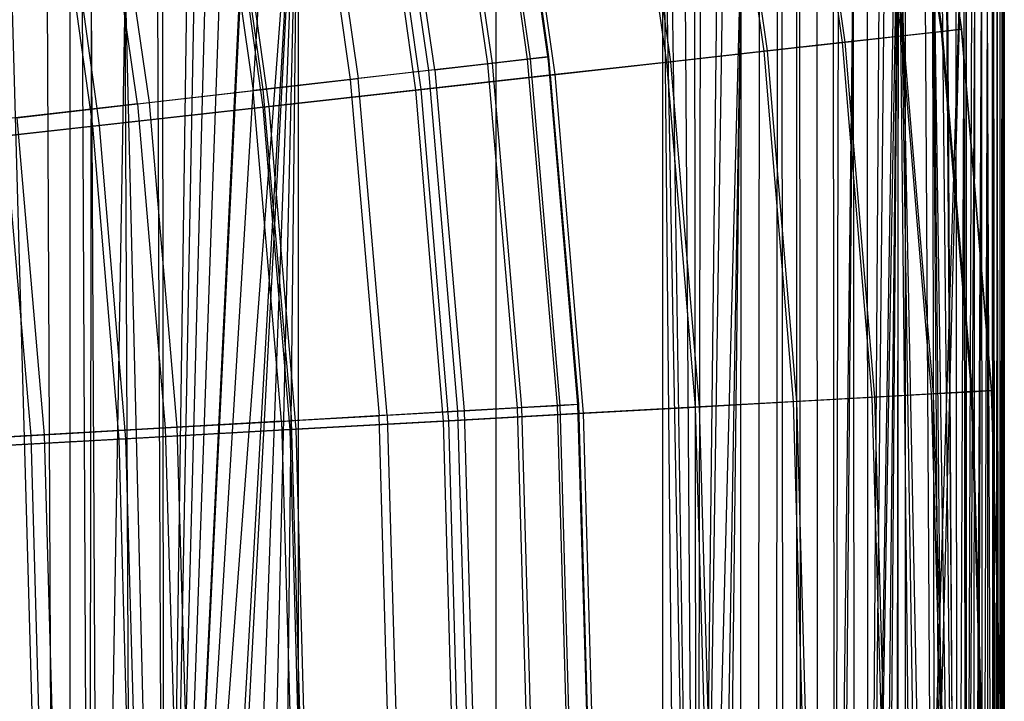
# Model space of a CAD drawing. Extents: x 0.1 to 12.1, y -6 to 6.
# Tile 312 of 334: x 11.155 to 12.06, y 0.048 to 0.674. Entities that reach past the tile are written whole.
import ezdxf

# ---------------------------------------------------------------- set-up
doc = ezdxf.new("R2010")
doc.units = 0
doc.header["$LTSCALE"] = 2.54
doc.layers.get('0').update_dxf_attribs({"linetype": 'CONTINUOUS'})

# ---------------------------------------------------------------- blocks, each defined once
blk = doc.blocks.new('DROPS_COLOR_B-11195_STL')
at = {"color": 0}
for p, q in [((11.5759, 0.95456, 7.18931), (11.6214, 0.63811, 7.18931)), ((11.5759, 0.95456, 7.18931), (11.6214, 0.63811, 7.18931)), ((11.5784, 0.955, 8.16693), (11.62392, 0.6384, 8.16693)), ((11.5784, 0.955, 8.16693), (11.62392, 0.6384, 8.16693)), ((11.5945, 0.95778, 7.51497), (11.64015, 0.64026, 7.51497)), ((11.5945, 0.95778, 7.51497), (11.64015, 0.64026, 7.51497)), ((11.59533, 0.95793, 7.84117), (11.64099, 0.64036, 7.84117)), ((11.59533, 0.95793, 7.84117), (11.64099, 0.64036, 7.84117)), ((11.5396, 0.94828, 6.86519), (11.5848, 0.63391, 6.86519)), ((11.5396, 0.94828, 6.86519), (11.5848, 0.63391, 6.86519)), ((11.54375, 0.949, 8.49123), (11.58898, 0.63439, 8.49123)), ((11.54375, 0.949, 8.49123), (11.58898, 0.63439, 8.49123)), ((11.48571, 0.93896, 6.54361), (11.53046, 0.62768, 6.54361)), ((11.48571, 0.93896, 6.54361), (11.53046, 0.62768, 6.54361)), ((11.53629, 0.62835, 8.8131), (11.49149, 0.93996, 8.8131)), ((11.53629, 0.62835, 8.8131), (11.49149, 0.93996, 8.8131)), ((11.41438, 0.92661, 6.22553), (11.45855, 0.61943, 6.22553)), ((11.41438, 0.92661, 6.22553), (11.45855, 0.61943, 6.22553)), ((11.42179, 0.92789, 9.13154), (11.46601, 0.62028, 9.13154)), ((11.42179, 0.92789, 9.13154), (11.46601, 0.62028, 9.13154)), ((11.32584, 0.91129, 5.91195), (11.36927, 0.60918, 5.91195)), ((11.32584, 0.91129, 5.91195), (11.36927, 0.60918, 5.91195)), ((11.33484, 0.91285, 9.44558), (11.37836, 0.61022, 9.44558)), ((11.33484, 0.91285, 9.44558), (11.37836, 0.61022, 9.44558)), ((11.20114, -0.90001, 60.03672), (11.20114, 0.89999, 60.03672)), ((11.20114, -0.90001, 60.03672), (11.20114, 0.89999, 60.03672)), ((11.28738, -0.74682, 53.99816), (11.41095, 0.89999, 54.22912)), ((11.28738, -0.74682, 53.99816), (11.41095, 0.89999, 54.22912)), ((11.31505, -0.77389, 54.04781), (11.41095, 0.89999, 54.22912)), ((11.31505, -0.77389, 54.04781), (11.41095, 0.89999, 54.22912)), ((11.32264, -0.78272, 54.06163), (11.41095, 0.89999, 54.22912)), ((11.32264, -0.78272, 54.06163), (11.41095, 0.89999, 54.22912)), ((11.34756, -0.8167, 54.10761), (11.41095, 0.89999, 54.22912)), ((11.34756, -0.8167, 54.10761), (11.41095, 0.89999, 54.22912)), ((11.41095, 0.89999, 54.22912), (11.37032, -0.85581, 54.15047)), ((11.41095, 0.89999, 54.22912), (11.37032, -0.85581, 54.15047)), ((11.39092, -0.90001, 54.18998), (11.41095, 0.89999, 54.22912)), ((11.39092, -0.90001, 54.18998), (11.41095, 0.89999, 54.22912)), ((11.41095, -0.90001, 54.22912), (11.41095, 0.89999, 54.22912)), ((11.41095, -0.90001, 54.22912), (11.41095, 0.89999, 54.22912)), ((11.41095, -0.90001, 59.65769), (11.41095, 0.89999, 59.65769)), ((11.41095, -0.90001, 59.65769), (11.41095, 0.89999, 59.65769)), ((11.59286, -0.90001, 54.62231), (11.59286, 0.89999, 54.62231)), ((11.59286, -0.90001, 54.62231), (11.59286, 0.89999, 54.62231)), ((11.59286, -0.90001, 59.2645), (11.59286, 0.89999, 59.2645)), ((11.59286, -0.90001, 59.2645), (11.59286, 0.89999, 59.2645)), ((11.76296, -0.86373, 55.07893), (11.74592, 0.89999, 55.02759)), ((11.74592, 0.89999, 55.02759), (11.77771, -0.82416, 55.12468)), ((11.74592, 0.89999, 55.02759), (11.77771, -0.82416, 55.12468)), ((11.74592, -0.90001, 55.02759), (11.74592, 0.89999, 55.02759)), ((11.76296, -0.86373, 55.07893), (11.74592, 0.89999, 55.02759)), ((11.74592, -0.90001, 55.02759), (11.74592, 0.89999, 55.02759)), ((11.74592, -0.90001, 58.85922), (11.74592, 0.89999, 58.85922)), ((11.74592, -0.90001, 58.85922), (11.74592, 0.89999, 58.85922)), ((11.7515, 0.89999, 55.04424), (11.77771, -0.82416, 55.12468)), ((11.7515, 0.89999, 55.04424), (11.77771, -0.82416, 55.12468)), ((11.86934, -0.90001, 58.44394), (11.86934, 0.89999, 58.44394)), ((11.86934, -0.90001, 58.44394), (11.86934, 0.89999, 58.44394)), ((11.96247, 0.89999, 58.02084), (11.98887, -0.8563, 57.86453)), ((11.99686, -0.81756, 57.81157), (11.96247, 0.89999, 58.02084)), ((11.99686, -0.81756, 57.81157), (11.96247, 0.89999, 58.02084)), ((11.96247, -0.90001, 58.02084), (11.96247, 0.89999, 58.02084)), ((11.96247, -0.90001, 58.02084), (11.96247, 0.89999, 58.02084)), ((11.9811, -0.90001, 57.91323), (11.96247, 0.89999, 58.02084)), ((11.9811, -0.90001, 57.91323), (11.96247, 0.89999, 58.02084)), ((11.96247, 0.89999, 58.02084), (11.98887, -0.8563, 57.86453)), ((12.02483, 0.89999, 56.29469), (11.96954, -0.856, 55.90544)), ((12.02483, 0.89999, 56.29469), (11.96954, -0.856, 55.90544)), ((11.97736, -0.90001, 55.95098), (12.02483, 0.89999, 56.29469)), ((11.97736, -0.90001, 55.95098), (12.02483, 0.89999, 56.29469)), ((12.02483, -0.90001, 56.29469), (12.02483, 0.89999, 56.29469)), ((12.02483, -0.90001, 56.29469), (12.02483, 0.89999, 56.29469)), ((12.05609, -0.90001, 56.72679), (12.05995, 0.89999, 56.92)), ((12.05609, -0.90001, 56.72679), (12.05995, 0.89999, 56.92)), ((12.05609, -0.90001, 56.72679), (12.05609, 0.89999, 56.72679)), ((12.05609, -0.90001, 56.72679), (12.05609, 0.89999, 56.72679)), ((11.26292, 0.59698, 5.60381), (11.22036, 0.89303, 5.60381)), ((11.26292, 0.59698, 5.60381), (11.22036, 0.89303, 5.60381)), ((11.23093, 0.89487, 9.75427), (11.27359, 0.5982, 9.75427)), ((11.23093, 0.89487, 9.75427), (11.27359, 0.5982, 9.75427)), ((11.28738, -0.74682, 53.99816), (11.38615, 0.88886, 54.18077)), ((11.28738, -0.74682, 53.99816), (11.38615, 0.88886, 54.18077)), ((11.99686, -0.81756, 57.81157), (11.98631, 0.87, 57.8809)), ((11.99686, -0.81756, 57.81157), (11.98631, 0.87, 57.8809)), ((11.77771, -0.82416, 55.12468), (11.76561, 0.85606, 55.08706)), ((11.77771, -0.82416, 55.12468), (11.76561, 0.85606, 55.08706)), ((11.96954, -0.856, 55.90544), (11.96901, 0.85339, 55.90245)), ((11.96954, -0.856, 55.90544), (11.96901, 0.85339, 55.90245)), ((12.05995, 0.85644, 56.96722), (12.05609, -0.90001, 56.72679)), ((12.05995, 0.85644, 56.96722), (12.05609, -0.90001, 56.72679)), ((12.05995, 0.85644, 56.96722), (12.05991, -0.84846, 56.97703)), ((12.05995, 0.85644, 56.96722), (12.05991, -0.84846, 56.97703)), ((12.05995, 0.85644, 56.96722), (12.05998, -0.89024, 56.92977)), ((12.05995, 0.85644, 56.96722), (12.05998, -0.89024, 56.92977)), ((11.28738, -0.74682, 53.99816), (11.36518, 0.84618, 54.14072)), ((11.28738, -0.74682, 53.99816), (11.36518, 0.84618, 54.14072)), ((11.36348, 0.8431, 54.1375), (11.28738, -0.74682, 53.99816)), ((11.36348, 0.8431, 54.1375), (11.28738, -0.74682, 53.99816)), ((11.77771, -0.82416, 55.12468), (11.77509, 0.83066, 55.11646)), ((11.77771, -0.82416, 55.12468), (11.77509, 0.83066, 55.11646)), ((11.93482, -0.74526, 55.72419), (11.96254, 0.82452, 55.86633)), ((11.93482, -0.74526, 55.72419), (11.96254, 0.82452, 55.86633)), ((11.94657, -0.77192, 55.78223), (11.96254, 0.82452, 55.86633)), ((11.94657, -0.77192, 55.78223), (11.96254, 0.82452, 55.86633)), ((11.95059, -0.78314, 55.80281), (11.96254, 0.82452, 55.86633)), ((11.95059, -0.78314, 55.80281), (11.96254, 0.82452, 55.86633)), ((11.96254, 0.82452, 55.86633), (11.96064, -0.81703, 55.85598)), ((11.96254, 0.82452, 55.86633), (11.96064, -0.81703, 55.85598)), ((11.96253, -0.8245, 55.86628), (11.96254, 0.82452, 55.86633)), ((11.96253, -0.8245, 55.86628), (11.96254, 0.82452, 55.86633)), ((12.01697, -0.7426, 57.66068), (11.99407, 0.83042, 57.83041)), ((11.99407, 0.83042, 57.83041), (12.00902, -0.76856, 57.7239)), ((12.01697, -0.7426, 57.66068), (11.99407, 0.83042, 57.83041)), ((11.99686, -0.81756, 57.81157), (11.99407, 0.83042, 57.83041)), ((11.99686, -0.81756, 57.81157), (11.99407, 0.83042, 57.83041)), ((12.00491, -0.78384, 57.75458), (11.99407, 0.83042, 57.83041)), ((12.00491, -0.78384, 57.75458), (11.99407, 0.83042, 57.83041)), ((11.99407, 0.83042, 57.83041), (12.00902, -0.76856, 57.7239)), ((11.78061, 0.81718, 55.13382), (11.77771, -0.82416, 55.12468)), ((11.78061, 0.81718, 55.13382), (11.77771, -0.82416, 55.12468)), ((11.93482, -0.74526, 55.72419), (11.96012, 0.81504, 55.85319)), ((11.93482, -0.74526, 55.72419), (11.96012, 0.81504, 55.85319)), ((12.05953, 0.81788, 57.01864), (12.0594, -0.81133, 57.02856)), ((12.05953, 0.81788, 57.01864), (12.0594, -0.81133, 57.02856)), ((12.05953, 0.81788, 57.01864), (12.05991, -0.84846, 56.97703)), ((12.05953, 0.81788, 57.01864), (12.05991, -0.84846, 56.97703)), ((11.34195, 0.8083, 54.09717), (11.28738, -0.74682, 53.99816)), ((11.34195, 0.8083, 54.09717), (11.28738, -0.74682, 53.99816)), ((11.32733, 0.7885, 54.07022), (11.28738, -0.74682, 53.99816)), ((11.32733, 0.7885, 54.07022), (11.28738, -0.74682, 53.99816)), ((12.00198, 0.79553, 57.77581), (12.01697, -0.7426, 57.66068)), ((12.00198, 0.79553, 57.77581), (12.01697, -0.7426, 57.66068)), ((11.79636, 0.78337, 55.18439), (11.77771, -0.82416, 55.12468)), ((11.79636, 0.78337, 55.18439), (11.77771, -0.82416, 55.12468)), ((11.95005, 0.78155, 55.80002), (11.93482, -0.74526, 55.72419)), ((11.95005, 0.78155, 55.80002), (11.93482, -0.74526, 55.72419)), ((12.0586, -0.78501, 57.07279), (12.05858, 0.78431, 57.07405)), ((12.0586, -0.78501, 57.07279), (12.05858, 0.78431, 57.07405)), ((11.3164, 0.77539, 54.05026), (11.28738, -0.74682, 53.99816)), ((11.3164, 0.77539, 54.05026), (11.28738, -0.74682, 53.99816)), ((11.8016, 0.77353, 55.20157), (11.77771, -0.82416, 55.12468)), ((11.8016, 0.77353, 55.20157), (11.77771, -0.82416, 55.12468)), ((12.00638, 0.77824, 57.74379), (12.01697, -0.7426, 57.66068)), ((12.00638, 0.77824, 57.74379), (12.01697, -0.7426, 57.66068)), ((12.01697, -0.7426, 57.66068), (12.00747, 0.77415, 57.7356)), ((12.01697, -0.7426, 57.66068), (12.00747, 0.77415, 57.7356)), ((12.0561, -0.74538, 57.15975), (12.05798, 0.77141, 57.09915)), ((12.0561, -0.74538, 57.15975), (12.05798, 0.77141, 57.09915)), ((12.05706, -0.75675, 57.13129), (12.05798, 0.77141, 57.09915)), ((12.05706, -0.75675, 57.13129), (12.05798, 0.77141, 57.09915)), ((12.05798, 0.77141, 57.09915), (12.0586, -0.78501, 57.07279)), ((12.05798, 0.77141, 57.09915), (12.0586, -0.78501, 57.07279)), ((11.30897, 0.76726, 54.0368), (11.28738, -0.74682, 53.99816)), ((11.30897, 0.76726, 54.0368), (11.28738, -0.74682, 53.99816)), ((11.93482, -0.74526, 55.72419), (11.94559, 0.76934, 55.77727)), ((11.93482, -0.74526, 55.72419), (11.94559, 0.76934, 55.77727)), ((11.28596, 0.74562, 53.99564), (11.28738, -0.74682, 53.99816)), ((11.28596, 0.74562, 53.99564), (11.28738, -0.74682, 53.99816)), ((11.77771, -0.82416, 55.12468), (11.81819, 0.74662, 55.25723)), ((11.77771, -0.82416, 55.12468), (11.81819, 0.74662, 55.25723)), ((11.81819, 0.74662, 55.25723), (11.79332, -0.78941, 55.1745)), ((11.81819, 0.74662, 55.25723), (11.79332, -0.78941, 55.1745)), ((11.8008, -0.77502, 55.19891), (11.81819, 0.74662, 55.25723)), ((11.8008, -0.77502, 55.19891), (11.81819, 0.74662, 55.25723)), ((11.81714, -0.74817, 55.25361), (11.81819, 0.74662, 55.25723)), ((11.81714, -0.74817, 55.25361), (11.81819, 0.74662, 55.25723)), ((11.93389, 0.74346, 55.7197), (11.93482, -0.74526, 55.72419)), ((11.93389, 0.74346, 55.7197), (11.93482, -0.74526, 55.72419)), ((12.01532, 0.74758, 57.67428), (12.01697, -0.7426, 57.66068)), ((12.01532, 0.74758, 57.67428), (12.01697, -0.7426, 57.66068)), ((12.0561, -0.74538, 57.15975), (12.05606, 0.745, 57.16074)), ((12.0561, -0.74538, 57.15975), (12.05606, 0.745, 57.16074)), ((11.28113, 0.7417, 53.98709), (11.28738, -0.74682, 53.99816)), ((11.28113, 0.7417, 53.98709), (11.28738, -0.74682, 53.99816)), ((11.83365, -0.72707, 55.31093), (11.83483, 0.72577, 55.31511)), ((11.83365, -0.72707, 55.31093), (11.83483, 0.72577, 55.31511)), ((12.02281, 0.7267, 57.61036), (12.01697, -0.7426, 57.66068)), ((12.02281, 0.7267, 57.61036), (12.01697, -0.7426, 57.66068)), ((12.02281, 0.7267, 57.61036), (12.02447, -0.72275, 57.5954)), ((12.02281, 0.7267, 57.61036), (12.02447, -0.72275, 57.5954)), ((12.05341, 0.72462, 57.22459), (12.05182, -0.71686, 57.25659)), ((12.05341, 0.72462, 57.22459), (12.05182, -0.71686, 57.25659)), ((12.05482, -0.73401, 57.19261), (12.05341, 0.72462, 57.22459)), ((12.05482, -0.73401, 57.19261), (12.05341, 0.72462, 57.22459)), ((12.0561, -0.74538, 57.15975), (12.05341, 0.72462, 57.22459)), ((12.0561, -0.74538, 57.15975), (12.05341, 0.72462, 57.22459)), ((11.25166, 0.72206, 53.93564), (11.2277, -0.711, 53.89466)), ((11.25166, 0.72206, 53.93564), (11.2277, -0.711, 53.89466)), ((11.28738, -0.74682, 53.99816), (11.25166, 0.72206, 53.93564)), ((11.28738, -0.74682, 53.99816), (11.25166, 0.72206, 53.93564)), ((11.25825, -0.72587, 53.94704), (11.25166, 0.72206, 53.93564)), ((11.25825, -0.72587, 53.94704), (11.25166, 0.72206, 53.93564)), ((11.90375, -0.70694, 55.58305), (11.92111, 0.72343, 55.65991)), ((11.90375, -0.70694, 55.58305), (11.92111, 0.72343, 55.65991)), ((11.92111, 0.72343, 55.65991), (11.90833, -0.71024, 55.60286)), ((11.92111, 0.72343, 55.65991), (11.90833, -0.71024, 55.60286)), ((11.92111, 0.72343, 55.65991), (11.92208, -0.7247, 55.66432)), ((11.92111, 0.72343, 55.65991), (11.92208, -0.7247, 55.66432)), ((12.02481, 0.72194, 57.59225), (12.02447, -0.72275, 57.5954)), ((12.02481, 0.72194, 57.59225), (12.02447, -0.72275, 57.5954)), ((12.02481, 0.72194, 57.59225), (12.02482, -0.72193, 57.59214)), ((12.02481, 0.72194, 57.59225), (12.02482, -0.72193, 57.59214)), ((11.21887, -0.70793, 53.87973), (11.22057, 0.70846, 53.8826)), ((11.21887, -0.70793, 53.87973), (11.22057, 0.70846, 53.8826)), ((11.2277, -0.711, 53.89466), (11.22057, 0.70846, 53.8826)), ((11.2277, -0.711, 53.89466), (11.22057, 0.70846, 53.8826)), ((11.85023, -0.71184, 55.37076), (11.8514, 0.71098, 55.37505)), ((11.85023, -0.71184, 55.37076), (11.8514, 0.71098, 55.37505)), ((11.85706, -0.70732, 55.39612), (11.85574, 0.70809, 55.39119)), ((11.85706, -0.70732, 55.39612), (11.85574, 0.70809, 55.39119)), ((11.90275, 0.70629, 55.57875), (11.90375, -0.70694, 55.58305)), ((11.90275, 0.70629, 55.57875), (11.90375, -0.70694, 55.58305)), ((11.90723, 0.70937, 55.59808), (11.90375, -0.70694, 55.58305)), ((11.90723, 0.70937, 55.59808), (11.90375, -0.70694, 55.58305)), ((12.02986, 0.71162, 57.544), (12.02482, -0.72193, 57.59214)), ((12.02986, 0.71162, 57.544), (12.02482, -0.72193, 57.59214)), ((12.03273, 0.70699, 57.51483), (12.02482, -0.72193, 57.59214)), ((12.03273, 0.70699, 57.51483), (12.02482, -0.72193, 57.59214)), ((12.03273, 0.70699, 57.51483), (12.03142, -0.709, 57.52834)), ((12.03273, 0.70699, 57.51483), (12.03142, -0.709, 57.52834)), ((12.04883, 0.70732, 57.30938), (12.05182, -0.71686, 57.25659)), ((12.04883, 0.70732, 57.30938), (12.05182, -0.71686, 57.25659)), ((12.04883, 0.70732, 57.30938), (12.04946, -0.70891, 57.29893)), ((12.04883, 0.70732, 57.30938), (12.04946, -0.70891, 57.29893)), ((12.04995, 0.71026, 57.2905), (12.05182, -0.71686, 57.25659)), ((12.04995, 0.71026, 57.2905), (12.05182, -0.71686, 57.25659)), ((11.18671, -0.70105, 53.82623), (11.1475, 0.70123, 53.76262)), ((11.18671, -0.70105, 53.82623), (11.1475, 0.70123, 53.76262)), ((11.18671, -0.70105, 53.82623), (11.18027, 0.70044, 53.81565)), ((11.18671, -0.70105, 53.82623), (11.18027, 0.70044, 53.81565)), ((11.20119, -0.70333, 53.85016), (11.20118, 0.70331, 53.85013)), ((11.20119, -0.70333, 53.85016), (11.20118, 0.70331, 53.85013)), ((11.21887, -0.70793, 53.87973), (11.21238, 0.70599, 53.86884)), ((11.21887, -0.70793, 53.87973), (11.21238, 0.70599, 53.86884)), ((11.86932, -0.70186, 55.44282), (11.86933, 0.70184, 55.44282)), ((11.86932, -0.70186, 55.44282), (11.86933, 0.70184, 55.44282)), ((11.87319, -0.70087, 55.45788), (11.8721, 0.7011, 55.4536)), ((11.87319, -0.70087, 55.45788), (11.8721, 0.7011, 55.4536)), ((11.88877, -0.70072, 55.52024), (11.88778, 0.70053, 55.51619)), ((11.88877, -0.70072, 55.52024), (11.88778, 0.70053, 55.51619)), ((12.03887, 0.70074, 57.44654), (12.03142, -0.709, 57.52834)), ((12.03887, 0.70074, 57.44654), (12.03142, -0.709, 57.52834)), ((12.03887, 0.70074, 57.44654), (12.03389, -0.70541, 57.5025)), ((12.03887, 0.70074, 57.44654), (12.03389, -0.70541, 57.5025)), ((12.03887, 0.70074, 57.44654), (12.0399, -0.70031, 57.43413)), ((12.03887, 0.70074, 57.44654), (12.0399, -0.70031, 57.43413)), ((12.04424, 0.70083, 57.37797), (12.0399, -0.70031, 57.43413)), ((12.04424, 0.70083, 57.37797), (12.0399, -0.70031, 57.43413)), ((12.04424, 0.70083, 57.37797), (12.04946, -0.70891, 57.29893)), ((12.04424, 0.70083, 57.37797), (12.04946, -0.70891, 57.29893)), ((12.04424, 0.70083, 57.37797), (12.04508, -0.7015, 57.36622)), ((12.04424, 0.70083, 57.37797), (12.04508, -0.7015, 57.36622)), ((11.5848, 0.63391, 6.86519), (11.53046, 0.62768, 6.54361)), ((11.5848, 0.63391, 6.86519), (11.53046, 0.62768, 6.54361)), ((11.53629, 0.62835, 8.8131), (11.58898, 0.63439, 8.49123)), ((11.53629, 0.62835, 8.8131), (11.58898, 0.63439, 8.49123)), ((11.6214, 0.63811, 7.18931), (11.5848, 0.63391, 6.86519)), ((11.6214, 0.63811, 7.18931), (11.5848, 0.63391, 6.86519)), ((11.5848, 0.63391, 6.86519), (11.61198, 0.31747, 6.86519)), ((11.5848, 0.63391, 6.86519), (11.61198, 0.31747, 6.86519)), ((11.58898, 0.63439, 8.49123), (11.62392, 0.6384, 8.16693)), ((11.58898, 0.63439, 8.49123), (11.62392, 0.6384, 8.16693)), ((11.58898, 0.63439, 8.49123), (11.61618, 0.31771, 8.49123)), ((11.58898, 0.63439, 8.49123), (11.61618, 0.31771, 8.49123)), ((11.64015, 0.64026, 7.51497), (11.6214, 0.63811, 7.18931)), ((11.64015, 0.64026, 7.51497), (11.6214, 0.63811, 7.18931)), ((11.6214, 0.63811, 7.18931), (11.64876, 0.31958, 7.18931)), ((11.6214, 0.63811, 7.18931), (11.64876, 0.31958, 7.18931)), ((11.62392, 0.6384, 8.16693), (11.64099, 0.64036, 7.84117)), ((11.62392, 0.6384, 8.16693), (11.64099, 0.64036, 7.84117)), ((11.62392, 0.6384, 8.16693), (11.65129, 0.31972, 8.16693)), ((11.62392, 0.6384, 8.16693), (11.65129, 0.31972, 8.16693)), ((11.64099, 0.64036, 7.84117), (11.64015, 0.64026, 7.51497)), ((11.64099, 0.64036, 7.84117), (11.64015, 0.64026, 7.51497)), ((11.64015, 0.64026, 7.51497), (11.6676, 0.32065, 7.51497)), ((11.64015, 0.64026, 7.51497), (11.6676, 0.32065, 7.51497)), ((11.64099, 0.64036, 7.84117), (11.66844, 0.3207, 7.84117)), ((11.64099, 0.64036, 7.84117), (11.66844, 0.3207, 7.84117)), ((11.53046, 0.62768, 6.54361), (11.45855, 0.61943, 6.22553)), ((11.53046, 0.62768, 6.54361), (11.45855, 0.61943, 6.22553)), ((11.53629, 0.62835, 8.8131), (11.46601, 0.62028, 9.13154)), ((11.53629, 0.62835, 8.8131), (11.46601, 0.62028, 9.13154)), ((11.53046, 0.62768, 6.54361), (11.55737, 0.31435, 6.54361)), ((11.53046, 0.62768, 6.54361), (11.55737, 0.31435, 6.54361)), ((11.53629, 0.62835, 8.8131), (11.56323, 0.31469, 8.8131)), ((11.53629, 0.62835, 8.8131), (11.56323, 0.31469, 8.8131)), ((11.45855, 0.61943, 6.22553), (11.36927, 0.60918, 5.91195)), ((11.45855, 0.61943, 6.22553), (11.36927, 0.60918, 5.91195)), ((11.37836, 0.61022, 9.44558), (11.46601, 0.62028, 9.13154)), ((11.37836, 0.61022, 9.44558), (11.46601, 0.62028, 9.13154)), ((11.45855, 0.61943, 6.22553), (11.4851, 0.31022, 6.22553)), ((11.45855, 0.61943, 6.22553), (11.4851, 0.31022, 6.22553)), ((11.49261, 0.31065, 9.13154), (11.46601, 0.62028, 9.13154)), ((11.49261, 0.31065, 9.13154), (11.46601, 0.62028, 9.13154)), ((11.26292, 0.59698, 5.60381), (11.36927, 0.60918, 5.91195)), ((11.26292, 0.59698, 5.60381), (11.36927, 0.60918, 5.91195)), ((11.27359, 0.5982, 9.75427), (11.37836, 0.61022, 9.44558)), ((11.27359, 0.5982, 9.75427), (11.37836, 0.61022, 9.44558)), ((11.39539, 0.30509, 5.91195), (11.36927, 0.60918, 5.91195)), ((11.39539, 0.30509, 5.91195), (11.36927, 0.60918, 5.91195)), ((11.37836, 0.61022, 9.44558), (11.40452, 0.30561, 9.44558)), ((11.37836, 0.61022, 9.44558), (11.40452, 0.30561, 9.44558)), ((11.15203, 0.58426, 10.05666), (11.27359, 0.5982, 9.75427)), ((11.15203, 0.58426, 10.05666), (11.27359, 0.5982, 9.75427)), ((11.27359, 0.5982, 9.75427), (11.29924, 0.29959, 9.75427)), ((11.27359, 0.5982, 9.75427), (11.29924, 0.29959, 9.75427)), ((11.26292, 0.59698, 5.60381), (11.13981, 0.58285, 5.30205)), ((11.26292, 0.59698, 5.60381), (11.13981, 0.58285, 5.30205)), ((11.26292, 0.59698, 5.60381), (11.28852, 0.29898, 5.60381)), ((11.26292, 0.59698, 5.60381), (11.28852, 0.29898, 5.60381)), ((11.13981, 0.58285, 5.30205), (11.1648, 0.2919, 5.30205)), ((11.13981, 0.58285, 5.30205), (11.1648, 0.2919, 5.30205)), ((11.15203, 0.58426, 10.05666), (11.17708, 0.29261, 10.05666)), ((11.15203, 0.58426, 10.05666), (11.17708, 0.29261, 10.05666)), ((11.61198, 0.31747, 6.86519), (11.55737, 0.31435, 6.54361)), ((11.61198, 0.31747, 6.86519), (11.55737, 0.31435, 6.54361)), ((11.56323, 0.31469, 8.8131), (11.61618, 0.31771, 8.49123)), ((11.56323, 0.31469, 8.8131), (11.61618, 0.31771, 8.49123)), ((11.64876, 0.31958, 7.18931), (11.61198, 0.31747, 6.86519)), ((11.64876, 0.31958, 7.18931), (11.61198, 0.31747, 6.86519)), ((11.61198, 0.31747, 6.86519), (11.62105, 0, 6.86519)), ((11.61198, 0.31747, 6.86519), (11.62105, 0, 6.86519)), ((11.61618, 0.31771, 8.49123), (11.65129, 0.31972, 8.16693)), ((11.61618, 0.31771, 8.49123), (11.65129, 0.31972, 8.16693)), ((11.61618, 0.31771, 8.49123), (11.62526, 0, 8.49123)), ((11.61618, 0.31771, 8.49123), (11.62526, 0, 8.49123)), ((11.6676, 0.32065, 7.51497), (11.64876, 0.31958, 7.18931)), ((11.6676, 0.32065, 7.51497), (11.64876, 0.31958, 7.18931)), ((11.64876, 0.31958, 7.18931), (11.65789, 0, 7.18931)), ((11.64876, 0.31958, 7.18931), (11.65789, 0, 7.18931)), ((11.65129, 0.31972, 8.16693), (11.66844, 0.3207, 7.84117)), ((11.65129, 0.31972, 8.16693), (11.66844, 0.3207, 7.84117)), ((11.65129, 0.31972, 8.16693), (11.66042, 0, 8.16693)), ((11.65129, 0.31972, 8.16693), (11.66042, 0, 8.16693)), ((11.66844, 0.3207, 7.84117), (11.6676, 0.32065, 7.51497)), ((11.66844, 0.3207, 7.84117), (11.6676, 0.32065, 7.51497)), ((11.6676, 0.32065, 7.51497), (11.67676, 0, 7.51497)), ((11.6676, 0.32065, 7.51497), (11.67676, 0, 7.51497)), ((11.66844, 0.3207, 7.84117), (11.67761, 0, 7.84117)), ((11.66844, 0.3207, 7.84117), (11.67761, 0, 7.84117)), ((11.39539, 0.30509, 5.91195), (11.4851, 0.31022, 6.22553)), ((11.39539, 0.30509, 5.91195), (11.4851, 0.31022, 6.22553)), ((11.49261, 0.31065, 9.13154), (11.40452, 0.30561, 9.44558)), ((11.49261, 0.31065, 9.13154), (11.40452, 0.30561, 9.44558)), ((11.55737, 0.31435, 6.54361), (11.4851, 0.31022, 6.22553)), ((11.55737, 0.31435, 6.54361), (11.4851, 0.31022, 6.22553)), ((11.49397, 0, 6.22553), (11.4851, 0.31022, 6.22553)), ((11.49397, 0, 6.22553), (11.4851, 0.31022, 6.22553)), ((11.49261, 0.31065, 9.13154), (11.56323, 0.31469, 8.8131)), ((11.49261, 0.31065, 9.13154), (11.56323, 0.31469, 8.8131)), ((11.49261, 0.31065, 9.13154), (11.50148, 0, 9.13154)), ((11.49261, 0.31065, 9.13154), (11.50148, 0, 9.13154)), ((11.55737, 0.31435, 6.54361), (11.56635, 0, 6.54361)), ((11.55737, 0.31435, 6.54361), (11.56635, 0, 6.54361)), ((11.56323, 0.31469, 8.8131), (11.57222, 0, 8.8131)), ((11.56323, 0.31469, 8.8131), (11.57222, 0, 8.8131)), ((11.28852, 0.29898, 5.60381), (11.1648, 0.2919, 5.30205)), ((11.28852, 0.29898, 5.60381), (11.1648, 0.2919, 5.30205)), ((11.17708, 0.29261, 10.05666), (11.29924, 0.29959, 9.75427)), ((11.17708, 0.29261, 10.05666), (11.29924, 0.29959, 9.75427)), ((11.39539, 0.30509, 5.91195), (11.28852, 0.29898, 5.60381)), ((11.39539, 0.30509, 5.91195), (11.28852, 0.29898, 5.60381)), ((11.28852, 0.29898, 5.60381), (11.29706, 0, 5.60381)), ((11.28852, 0.29898, 5.60381), (11.29706, 0, 5.60381)), ((11.29924, 0.29959, 9.75427), (11.40452, 0.30561, 9.44558)), ((11.29924, 0.29959, 9.75427), (11.40452, 0.30561, 9.44558)), ((11.29924, 0.29959, 9.75427), (11.3078, 0, 9.75427)), ((11.29924, 0.29959, 9.75427), (11.3078, 0, 9.75427)), ((11.39539, 0.30509, 5.91195), (11.40411, 0, 5.91195)), ((11.39539, 0.30509, 5.91195), (11.40411, 0, 5.91195)), ((11.41325, 0, 9.44558), (11.40452, 0.30561, 9.44558)), ((11.41325, 0, 9.44558), (11.40452, 0.30561, 9.44558)), ((11.1648, 0.2919, 5.30205), (11.02463, 0.28389, 5.00761)), ((11.1648, 0.2919, 5.30205), (11.02463, 0.28389, 5.00761)), ((11.03843, 0.28468, 10.35183), (11.17708, 0.29261, 10.05666)), ((11.03843, 0.28468, 10.35183), (11.17708, 0.29261, 10.05666)), ((11.1648, 0.2919, 5.30205), (11.17314, 0, 5.30205)), ((11.1648, 0.2919, 5.30205), (11.17314, 0, 5.30205)), ((11.17708, 0.29261, 10.05666), (11.18544, 0, 10.05666)), ((11.17708, 0.29261, 10.05666), (11.18544, 0, 10.05666))]:
    blk.add_line(p, q, dxfattribs=at)
blk = doc.blocks.new('GROUP_1')
at = {"color": 0}
for p, q in [((11.94209, 6.66085, 5.49869), (11.89603, 6.99006, 5.49869)), ((11.94209, 6.66085, 5.49869), (11.89603, 6.99006, 5.49869)), ((11.9431, 6.66096, 6.48899), (11.89703, 6.99022, 6.48899)), ((11.9431, 6.66096, 6.48899), (11.89703, 6.99022, 6.48899)), ((11.9605, 6.66291, 5.8286), (11.9143, 6.99313, 5.8286)), ((11.9605, 6.66291, 5.8286), (11.9143, 6.99313, 5.8286)), ((11.96084, 6.66295, 6.15904), (11.91464, 6.99319, 6.15904)), ((11.96084, 6.66295, 6.15904), (11.91464, 6.99319, 6.15904)), ((11.90565, 6.65678, 5.17029), (11.85987, 6.98397, 5.17029)), ((11.90565, 6.65678, 5.17029), (11.85987, 6.98397, 5.17029)), ((11.90733, 6.65697, 6.81746), (11.86155, 6.98425, 6.81746)), ((11.90733, 6.65697, 6.81746), (11.86155, 6.98425, 6.81746)), ((11.8513, 6.65071, 4.84441), (11.80594, 6.97489, 4.84441)), ((11.8513, 6.65071, 4.84441), (11.80594, 6.97489, 4.84441)), ((11.85365, 6.65098, 7.14345), (11.80828, 6.97528, 7.14345)), ((11.85365, 6.65098, 7.14345), (11.80828, 6.97528, 7.14345)), ((11.7792, 6.64266, 4.52204), (11.7344, 6.96284, 4.52204)), ((11.7792, 6.64266, 4.52204), (11.7344, 6.96284, 4.52204)), ((11.78222, 6.643, 7.46597), (11.7374, 6.96335, 7.46597)), ((11.78222, 6.643, 7.46597), (11.7374, 6.96335, 7.46597)), ((11.68958, 6.63265, 4.20415), (11.64547, 6.94787, 4.20415)), ((11.68958, 6.63265, 4.20415), (11.64547, 6.94787, 4.20415)), ((11.69324, 6.63306, 7.78405), (11.64911, 6.94848, 7.78405)), ((11.69324, 6.63306, 7.78405), (11.64911, 6.94848, 7.78405)), ((11.58269, 6.62072, 3.89171), (11.53942, 6.93001, 3.89171)), ((11.58269, 6.62072, 3.89171), (11.53942, 6.93001, 3.89171)), ((11.587, 6.6212, 8.09671), (11.54369, 6.93073, 8.09671)), ((11.587, 6.6212, 8.09671), (11.54369, 6.93073, 8.09671)), ((11.45888, 6.60689, 3.58566), (11.41656, 6.90933, 3.58566)), ((11.45888, 6.60689, 3.58566), (11.41656, 6.90933, 3.58566)), ((11.46381, 6.60744, 8.40302), (11.42146, 6.91015, 8.40302)), ((11.46381, 6.60744, 8.40302), (11.42146, 6.91015, 8.40302)), ((11.31851, 6.59122, 3.28693), (11.27728, 6.88587, 3.28693)), ((11.31851, 6.59122, 3.28693), (11.27728, 6.88587, 3.28693)), ((11.32405, 6.59184, 8.70204), (11.28278, 6.8868, 8.70204)), ((11.32405, 6.59184, 8.70204), (11.28278, 6.8868, 8.70204)), ((11.16201, 6.57374, 2.99643), (11.12199, 6.85973, 2.99643)), ((11.16201, 6.57374, 2.99643), (11.12199, 6.85973, 2.99643)), ((11.16815, 6.57443, 8.99286), (11.12809, 6.86075, 8.99286)), ((11.16815, 6.57443, 8.99286), (11.12809, 6.86075, 8.99286)), ((11.8513, 6.65071, 4.84441), (11.90565, 6.65678, 5.17029)), ((11.8513, 6.65071, 4.84441), (11.90565, 6.65678, 5.17029)), ((11.90733, 6.65697, 6.81746), (11.85365, 6.65098, 7.14345)), ((11.90733, 6.65697, 6.81746), (11.85365, 6.65098, 7.14345)), ((11.90565, 6.65678, 5.17029), (11.94209, 6.66085, 5.49869)), ((11.90565, 6.65678, 5.17029), (11.94209, 6.66085, 5.49869)), ((11.93317, 6.32756, 5.17029), (11.90565, 6.65678, 5.17029)), ((11.93317, 6.32756, 5.17029), (11.90565, 6.65678, 5.17029)), ((11.9431, 6.66096, 6.48899), (11.90733, 6.65697, 6.81746)), ((11.9431, 6.66096, 6.48899), (11.90733, 6.65697, 6.81746)), ((11.93487, 6.32765, 6.81746), (11.90733, 6.65697, 6.81746)), ((11.93487, 6.32765, 6.81746), (11.90733, 6.65697, 6.81746)), ((11.94209, 6.66085, 5.49869), (11.9605, 6.66291, 5.8286)), ((11.94209, 6.66085, 5.49869), (11.9605, 6.66291, 5.8286)), ((11.96978, 6.3296, 5.49869), (11.94209, 6.66085, 5.49869)), ((11.96978, 6.3296, 5.49869), (11.94209, 6.66085, 5.49869)), ((11.96084, 6.66295, 6.15904), (11.9431, 6.66096, 6.48899)), ((11.96084, 6.66295, 6.15904), (11.9431, 6.66096, 6.48899)), ((11.9708, 6.32965, 6.48899), (11.9431, 6.66096, 6.48899)), ((11.9708, 6.32965, 6.48899), (11.9431, 6.66096, 6.48899)), ((11.9605, 6.66291, 5.8286), (11.96084, 6.66295, 6.15904)), ((11.9605, 6.66291, 5.8286), (11.96084, 6.66295, 6.15904)), ((11.98828, 6.33063, 5.8286), (11.9605, 6.66291, 5.8286)), ((11.98828, 6.33063, 5.8286), (11.9605, 6.66291, 5.8286)), ((11.98862, 6.33064, 6.15904), (11.96084, 6.66295, 6.15904)), ((11.98862, 6.33064, 6.15904), (11.96084, 6.66295, 6.15904)), ((11.7792, 6.64266, 4.52204), (11.8513, 6.65071, 4.84441)), ((11.7792, 6.64266, 4.52204), (11.8513, 6.65071, 4.84441)), ((11.85365, 6.65098, 7.14345), (11.78222, 6.643, 7.46597)), ((11.85365, 6.65098, 7.14345), (11.78222, 6.643, 7.46597)), ((11.87857, 6.32452, 4.84441), (11.8513, 6.65071, 4.84441)), ((11.87857, 6.32452, 4.84441), (11.8513, 6.65071, 4.84441)), ((11.88093, 6.32465, 7.14345), (11.85365, 6.65098, 7.14345)), ((11.88093, 6.32465, 7.14345), (11.85365, 6.65098, 7.14345)), ((11.68958, 6.63265, 4.20415), (11.7792, 6.64266, 4.52204)), ((11.68958, 6.63265, 4.20415), (11.7792, 6.64266, 4.52204)), ((11.78222, 6.643, 7.46597), (11.69324, 6.63306, 7.78405)), ((11.78222, 6.643, 7.46597), (11.69324, 6.63306, 7.78405)), ((11.80613, 6.32049, 4.52204), (11.7792, 6.64266, 4.52204)), ((11.80613, 6.32049, 4.52204), (11.7792, 6.64266, 4.52204)), ((11.80916, 6.32066, 7.46597), (11.78222, 6.643, 7.46597)), ((11.80916, 6.32066, 7.46597), (11.78222, 6.643, 7.46597)), ((11.58269, 6.62072, 3.89171), (11.68958, 6.63265, 4.20415)), ((11.58269, 6.62072, 3.89171), (11.68958, 6.63265, 4.20415)), ((11.69324, 6.63306, 7.78405), (11.587, 6.6212, 8.09671)), ((11.69324, 6.63306, 7.78405), (11.587, 6.6212, 8.09671)), ((11.71609, 6.31547, 4.20415), (11.68958, 6.63265, 4.20415)), ((11.71609, 6.31547, 4.20415), (11.68958, 6.63265, 4.20415)), ((11.71977, 6.31568, 7.78405), (11.69324, 6.63306, 7.78405)), ((11.71977, 6.31568, 7.78405), (11.69324, 6.63306, 7.78405)), ((11.45888, 6.60689, 3.58566), (11.58269, 6.62072, 3.89171)), ((11.45888, 6.60689, 3.58566), (11.58269, 6.62072, 3.89171)), ((11.587, 6.6212, 8.09671), (11.46381, 6.60744, 8.40302)), ((11.587, 6.6212, 8.09671), (11.46381, 6.60744, 8.40302)), ((11.60871, 6.3095, 3.89171), (11.58269, 6.62072, 3.89171)), ((11.60871, 6.3095, 3.89171), (11.58269, 6.62072, 3.89171)), ((11.61304, 6.30974, 8.09671), (11.587, 6.6212, 8.09671)), ((11.61304, 6.30974, 8.09671), (11.587, 6.6212, 8.09671)), ((11.31851, 6.59122, 3.28693), (11.45888, 6.60689, 3.58566)), ((11.31851, 6.59122, 3.28693), (11.45888, 6.60689, 3.58566)), ((11.46381, 6.60744, 8.40302), (11.32405, 6.59184, 8.70204)), ((11.46381, 6.60744, 8.40302), (11.32405, 6.59184, 8.70204)), ((11.48432, 6.30257, 3.58566), (11.45888, 6.60689, 3.58566)), ((11.48432, 6.30257, 3.58566), (11.45888, 6.60689, 3.58566)), ((11.48928, 6.30285, 8.40302), (11.46381, 6.60744, 8.40302)), ((11.48928, 6.30285, 8.40302), (11.46381, 6.60744, 8.40302)), ((11.16201, 6.57374, 2.99643), (11.31851, 6.59122, 3.28693)), ((11.16201, 6.57374, 2.99643), (11.31851, 6.59122, 3.28693)), ((11.32405, 6.59184, 8.70204), (11.16815, 6.57443, 8.99286)), ((11.32405, 6.59184, 8.70204), (11.16815, 6.57443, 8.99286)), ((11.34329, 6.29472, 3.28693), (11.31851, 6.59122, 3.28693)), ((11.34329, 6.29472, 3.28693), (11.31851, 6.59122, 3.28693)), ((11.34886, 6.29503, 8.70204), (11.32405, 6.59184, 8.70204)), ((11.34886, 6.29503, 8.70204), (11.32405, 6.59184, 8.70204)), ((10.98985, 6.55452, 2.71504), (11.16201, 6.57374, 2.99643)), ((10.98985, 6.55452, 2.71504), (11.16201, 6.57374, 2.99643)), ((11.16815, 6.57443, 8.99286), (10.99656, 6.55527, 9.2746)), ((11.16815, 6.57443, 8.99286), (10.99656, 6.55527, 9.2746)), ((11.18606, 6.28597, 2.99643), (11.16201, 6.57374, 2.99643)), ((11.18606, 6.28597, 2.99643), (11.16201, 6.57374, 2.99643)), ((11.19223, 6.28632, 8.99286), (11.16815, 6.57443, 8.99286)), ((11.19223, 6.28632, 8.99286), (11.16815, 6.57443, 8.99286)), ((11.93317, 6.32756, 5.17029), (11.96978, 6.3296, 5.49869)), ((11.93317, 6.32756, 5.17029), (11.96978, 6.3296, 5.49869)), ((11.9708, 6.32965, 6.48899), (11.93487, 6.32765, 6.81746)), ((11.9708, 6.32965, 6.48899), (11.93487, 6.32765, 6.81746)), ((11.96978, 6.3296, 5.49869), (11.98828, 6.33063, 5.8286)), ((11.96978, 6.3296, 5.49869), (11.98828, 6.33063, 5.8286)), ((11.97902, 5.99731, 5.49869), (11.96978, 6.3296, 5.49869)), ((11.97902, 5.99731, 5.49869), (11.96978, 6.3296, 5.49869)), ((11.98862, 6.33064, 6.15904), (11.9708, 6.32965, 6.48899)), ((11.98862, 6.33064, 6.15904), (11.9708, 6.32965, 6.48899)), ((11.98004, 5.99731, 6.48899), (11.9708, 6.32965, 6.48899)), ((11.98004, 5.99731, 6.48899), (11.9708, 6.32965, 6.48899)), ((11.98828, 6.33063, 5.8286), (11.98862, 6.33064, 6.15904)), ((11.98828, 6.33063, 5.8286), (11.98862, 6.33064, 6.15904)), ((11.99755, 5.99731, 5.8286), (11.98828, 6.33063, 5.8286)), ((11.99755, 5.99731, 5.8286), (11.98828, 6.33063, 5.8286)), ((11.99789, 5.99731, 6.15904), (11.98862, 6.33064, 6.15904)), ((11.99789, 5.99731, 6.15904), (11.98862, 6.33064, 6.15904)), ((11.71609, 6.31547, 4.20415), (11.80613, 6.32049, 4.52204)), ((11.71609, 6.31547, 4.20415), (11.80613, 6.32049, 4.52204)), ((11.80916, 6.32066, 7.46597), (11.71977, 6.31568, 7.78405)), ((11.80916, 6.32066, 7.46597), (11.71977, 6.31568, 7.78405)), ((11.80613, 6.32049, 4.52204), (11.87857, 6.32452, 4.84441)), ((11.80613, 6.32049, 4.52204), (11.87857, 6.32452, 4.84441)), ((11.81512, 5.99731, 4.52204), (11.80613, 6.32049, 4.52204)), ((11.81512, 5.99731, 4.52204), (11.80613, 6.32049, 4.52204)), ((11.88093, 6.32465, 7.14345), (11.80916, 6.32066, 7.46597)), ((11.88093, 6.32465, 7.14345), (11.80916, 6.32066, 7.46597)), ((11.81815, 5.99731, 7.46597), (11.80916, 6.32066, 7.46597)), ((11.81815, 5.99731, 7.46597), (11.80916, 6.32066, 7.46597)), ((11.87857, 6.32452, 4.84441), (11.93317, 6.32756, 5.17029)), ((11.87857, 6.32452, 4.84441), (11.93317, 6.32756, 5.17029)), ((11.88767, 5.99731, 4.84441), (11.87857, 6.32452, 4.84441)), ((11.88767, 5.99731, 4.84441), (11.87857, 6.32452, 4.84441)), ((11.93487, 6.32765, 6.81746), (11.88093, 6.32465, 7.14345)), ((11.93487, 6.32765, 6.81746), (11.88093, 6.32465, 7.14345)), ((11.89004, 5.99731, 7.14345), (11.88093, 6.32465, 7.14345)), ((11.89004, 5.99731, 7.14345), (11.88093, 6.32465, 7.14345)), ((11.94236, 5.99731, 5.17029), (11.93317, 6.32756, 5.17029)), ((11.94236, 5.99731, 5.17029), (11.93317, 6.32756, 5.17029)), ((11.94405, 5.99731, 6.81746), (11.93487, 6.32765, 6.81746)), ((11.94405, 5.99731, 6.81746), (11.93487, 6.32765, 6.81746)), ((11.60871, 6.3095, 3.89171), (11.71609, 6.31547, 4.20415)), ((11.60871, 6.3095, 3.89171), (11.71609, 6.31547, 4.20415)), ((11.71977, 6.31568, 7.78405), (11.61304, 6.30974, 8.09671)), ((11.71977, 6.31568, 7.78405), (11.61304, 6.30974, 8.09671)), ((11.72494, 5.99731, 4.20415), (11.71609, 6.31547, 4.20415)), ((11.72494, 5.99731, 4.20415), (11.71609, 6.31547, 4.20415)), ((11.72863, 5.99731, 7.78405), (11.71977, 6.31568, 7.78405)), ((11.72863, 5.99731, 7.78405), (11.71977, 6.31568, 7.78405)), ((11.34329, 6.29472, 3.28693), (11.48432, 6.30257, 3.58566)), ((11.34329, 6.29472, 3.28693), (11.48432, 6.30257, 3.58566)), ((11.48928, 6.30285, 8.40302), (11.34886, 6.29503, 8.70204)), ((11.48928, 6.30285, 8.40302), (11.34886, 6.29503, 8.70204)), ((11.48432, 6.30257, 3.58566), (11.60871, 6.3095, 3.89171)), ((11.48432, 6.30257, 3.58566), (11.60871, 6.3095, 3.89171)), ((11.49281, 5.99731, 3.58566), (11.48432, 6.30257, 3.58566)), ((11.49281, 5.99731, 3.58566), (11.48432, 6.30257, 3.58566)), ((11.61304, 6.30974, 8.09671), (11.48928, 6.30285, 8.40302)), ((11.61304, 6.30974, 8.09671), (11.48928, 6.30285, 8.40302)), ((11.49777, 5.99731, 8.40302), (11.48928, 6.30285, 8.40302)), ((11.49777, 5.99731, 8.40302), (11.48928, 6.30285, 8.40302)), ((11.61739, 5.99731, 3.89171), (11.60871, 6.3095, 3.89171)), ((11.61739, 5.99731, 3.89171), (11.60871, 6.3095, 3.89171)), ((11.62172, 5.99731, 8.09671), (11.61304, 6.30974, 8.09671)), ((11.62172, 5.99731, 8.09671), (11.61304, 6.30974, 8.09671)), ((11.18606, 6.28597, 2.99643), (11.34329, 6.29472, 3.28693)), ((11.18606, 6.28597, 2.99643), (11.34329, 6.29472, 3.28693)), ((11.34886, 6.29503, 8.70204), (11.19223, 6.28632, 8.99286)), ((11.34886, 6.29503, 8.70204), (11.19223, 6.28632, 8.99286)), ((11.35157, 5.99731, 3.28693), (11.34329, 6.29472, 3.28693)), ((11.35157, 5.99731, 3.28693), (11.34329, 6.29472, 3.28693)), ((11.35714, 5.99731, 8.70204), (11.34886, 6.29503, 8.70204)), ((11.35714, 5.99731, 8.70204), (11.34886, 6.29503, 8.70204)), ((11.0131, 6.27635, 2.71504), (11.18606, 6.28597, 2.99643)), ((11.0131, 6.27635, 2.71504), (11.18606, 6.28597, 2.99643)), ((11.19223, 6.28632, 8.99286), (11.01985, 6.27672, 9.2746)), ((11.19223, 6.28632, 8.99286), (11.01985, 6.27672, 9.2746)), ((11.19409, 5.99731, 2.99643), (11.18606, 6.28597, 2.99643)), ((11.19409, 5.99731, 2.99643), (11.18606, 6.28597, 2.99643)), ((11.20027, 5.99731, 8.99286), (11.19223, 6.28632, 8.99286)), ((11.20027, 5.99731, 8.99286), (11.19223, 6.28632, 8.99286))]:
    blk.add_line(p, q, dxfattribs=at)
blk.add_blockref('DROPS_COLOR_B-11195_STL', (-0.06, 5.99731, -1.7), dxfattribs=at)

msp = doc.modelspace()

# ---------------------------------------------------------------- block references
at = {"color": 0}
msp.add_blockref('GROUP_1', (0.06, -5.99731, 1.7), dxfattribs=at)

doc.saveas('drawing.dxf')
